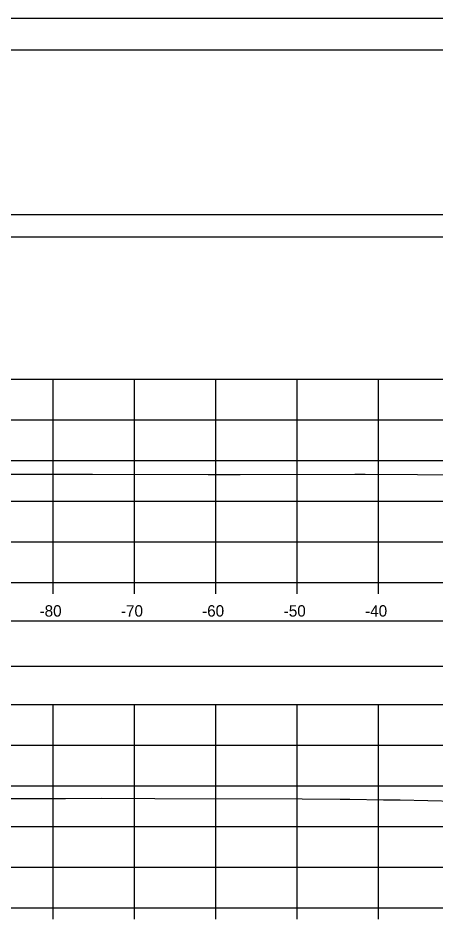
# Model space of a CAD drawing. Extents: x 1369627 to 1374022, y 380035 to 398173.
# Drawn here: x 1372014.2 to 1372065.6, y 392727.6 to 392839.1 of the extents above; entities that cross this region are included whole.
import ezdxf

# ---------------------------------------------------------------- set-up
doc = ezdxf.new("R2010")
doc.units = 0
for name, color, linetype in [('Default', 7, 'Continuous'), ('R_Axis', 7, 'Continuous'), ('R_Axis Annot', 7, 'Continuous'), ('R_Border', 7, 'Continuous'), ('R_Exist Surface', 7, 'Continuous'), ('R_Grid', 7, 'Continuous'), ('R_No Plot', 7, 'Continuous')]:
    doc.layers.add(name, color=color, linetype=linetype)

msp = doc.modelspace()

# ---------------------------------------------------------------- linework, layer by layer
at = {"layer": 'Default'}
for points in [[(1371948.53, 392812.17), (1372248.53, 392812.17), (1372248.53, 392814.87), (1371948.53, 392814.87)], [(1371948.53, 392759.42), (1372248.53, 392759.42), (1372248.53, 392764.94), (1371948.53, 392764.94)]]:
    msp.add_lwpolyline(points, close=True, dxfattribs=at)
at = {"layer": 'R_Axis'}
for p, q in [((1371948.53, 392769.7), (1372248.53, 392769.7)), ((1372018.53, 392768.3), (1372018.53, 392769.7)), ((1372028.53, 392768.3), (1372028.53, 392769.7)), ((1372038.53, 392768.3), (1372038.53, 392769.7)), ((1372048.53, 392768.3), (1372048.53, 392769.7)), ((1372058.53, 392768.3), (1372058.53, 392769.7)), ((1371948.53, 392729.7), (1372248.53, 392729.7)), ((1372018.53, 392728.3), (1372018.53, 392729.7)), ((1372028.53, 392728.3), (1372028.53, 392729.7)), ((1372038.53, 392728.3), (1372038.53, 392729.7)), ((1372048.53, 392728.3), (1372048.53, 392729.7)), ((1372058.53, 392728.3), (1372058.53, 392729.7))]:
    msp.add_line(p, q, dxfattribs=at)
at = {"layer": 'R_Border'}
msp.add_line((1371940.53, 392835.16), (1372256.71, 392835.16), dxfattribs=at)
at = {"layer": 'R_Exist Surface'}
for points in [[(1372010.64, 392782.99), (1372023.38, 392783.02), (1372037.58, 392782.98), (1372041.5, 392782.96), (1372055.59, 392783), (1372056.89, 392783), (1372063.31, 392782.95), (1372070.22, 392782.87)], [(1372011.8, 392743.13), (1372020.07, 392743.16), (1372024.44, 392743.17), (1372031.03, 392743.14), (1372049.15, 392743.09), (1372053.8, 392743.07), (1372055.01, 392743.06), (1372059.13, 392742.99), (1372061.18, 392742.97), (1372067.98, 392742.82)]]:
    msp.add_lwpolyline(points, dxfattribs=at)
at = {"layer": 'R_Grid'}
for p, q in [((1371948.53, 392794.7), (1372248.53, 392794.7)), ((1372018.53, 392769.7), (1372018.53, 392794.7)), ((1372028.53, 392769.7), (1372028.53, 392794.7)), ((1372038.53, 392769.7), (1372038.53, 392794.7)), ((1372048.53, 392769.7), (1372048.53, 392794.7)), ((1372058.53, 392769.7), (1372058.53, 392794.7)), ((1371948.53, 392789.7), (1372248.53, 392789.7)), ((1371948.53, 392784.7), (1372248.53, 392784.7)), ((1371948.53, 392779.7), (1372248.53, 392779.7)), ((1371948.53, 392774.7), (1372248.53, 392774.7)), ((1371948.53, 392769.7), (1372248.53, 392769.7)), ((1371948.53, 392754.7), (1372248.53, 392754.7)), ((1372018.53, 392729.7), (1372018.53, 392754.7)), ((1372028.53, 392729.7), (1372028.53, 392754.7)), ((1372038.53, 392729.7), (1372038.53, 392754.7)), ((1372048.53, 392729.7), (1372048.53, 392754.7)), ((1372058.53, 392729.7), (1372058.53, 392754.7)), ((1371948.53, 392749.7), (1372248.53, 392749.7)), ((1371948.53, 392744.7), (1372248.53, 392744.7)), ((1371948.53, 392739.7), (1372248.53, 392739.7)), ((1371948.53, 392734.7), (1372248.53, 392734.7)), ((1371948.53, 392729.7), (1372248.53, 392729.7))]:
    msp.add_line(p, q, dxfattribs=at)
at = {"layer": 'R_No Plot'}
msp.add_line((1371928.13, 392839.06), (1372261.46, 392839.06), dxfattribs=at)
for points in [[(1371928.12, 392839.06), (1372261.46, 392839.06), (1372261.46, 392625.72), (1371928.12, 392625.72)], [(1372174.45, 392835.16), (1372194.07, 392835.16), (1372194.07, 392825.28), (1372210.18, 392825.28), (1372233.38, 392825.28), (1372233.38, 392792.61), (1372256.59, 392792.61), (1372256.71, 392629.7), (1371940.53, 392629.7), (1371940.53, 392835.16)]]:
    msp.add_lwpolyline(points, close=True, dxfattribs=at)

# ---------------------------------------------------------------- texts
at = {"layer": 'R_Axis Annot'}
for s, p in [('-80', (1372016.87, 392765.5)), ('-70', (1372026.87, 392765.5)), ('-60', (1372036.84, 392765.5)), ('-50', (1372046.87, 392765.5)), ('-40', (1372056.87, 392765.5))]:
    msp.add_text(s, height=1.4, dxfattribs=at).set_placement(p)

doc.saveas('drawing.dxf')
